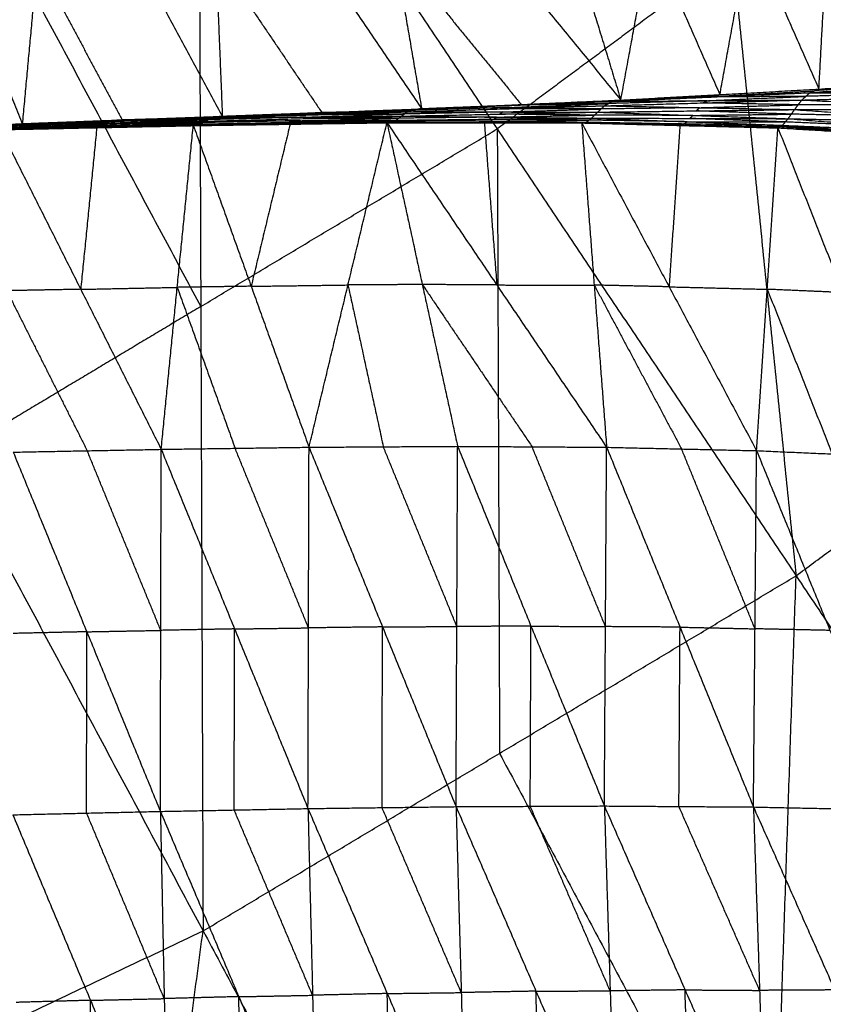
# Model space of a CAD drawing. Header units: millimetres. Extents: x -106 to 110, y -96 to 120.
# Tile 576 of 656: x 24.38 to 30.16, y -33.25 to -26.16. Entities that reach past the tile are written whole.
import ezdxf

# ---------------------------------------------------------------- set-up
doc = ezdxf.new("R2010")
doc.units = ezdxf.units.MM
doc.header["$MEASUREMENT"] = 0
doc.layers.add('Default', color=7, linetype='Continuous', true_color=0x000000)

msp = doc.modelspace()

# ---------------------------------------------------------------- linework, layer by layer
at = {"layer": 'Default'}
for points in [[(29.048, -21.223, 3.8092), (29.5048, -25.6929, 3.8351), (29.9616, -30.1627, 3.8611)], [(29.048, -21.223, 3.8092), (31.5011, -24.2122, 3.8351), (33.9543, -27.2015, 3.8611)], [(25.6648, -23.7322, 3.8092), (25.6813, -28.2253, 3.8351), (25.6978, -32.7183, 3.8611)], [(25.6648, -23.7322, 3.8092), (27.8132, -26.9474, 3.8351), (29.9616, -30.1627, 3.8611)], [(30.1258, -26.6608, 0.1084), (30.1888, -25.5004, -0.7963), (30.2518, -24.3401, -1.701)], [(28.7017, -26.7396, 0.1032), (28.9161, -25.5689, -0.8114), (29.1305, -24.3981, -1.726)], [(29.1305, -24.3981, -1.726), (29.6281, -25.5294, -0.8088), (30.1258, -26.6608, 0.1084)], [(26.872, -24.4967, -1.7552), (27.0708, -25.6502, -0.8284), (27.2696, -26.8036, 0.0983)], [(26.872, -24.4967, -1.7552), (27.7868, -25.6182, -0.826), (28.7017, -26.7396, 0.1032)], [(28.0008, -24.4499, -1.7435), (28.3513, -25.5947, -0.8202), (28.7017, -26.7396, 0.1032)], [(24.4, -26.9133, 0.0895), (24.5079, -25.7485, -0.8386), (24.6158, -24.5838, -1.7667)], [(24.6158, -24.5838, -1.7667), (25.2262, -25.7216, -0.8365), (25.8366, -26.8593, 0.0937)], [(25.742, -24.5408, -1.7625), (25.7893, -25.7, -0.8344), (25.8366, -26.8593, 0.0937)], [(25.742, -24.5408, -1.7625), (26.5058, -25.6722, -0.8321), (27.2696, -26.8036, 0.0983)], [(23.4829, -24.6263, -1.769), (23.9414, -25.7698, -0.8397), (24.4, -26.9133, 0.0895)], [(23.8584, -24.8149, 3.8092), (24.7698, -26.5201, 3.8222), (25.6813, -28.2253, 3.8351)], [(28.9161, -25.5689, -0.8114), (29.1649, -26.1345, -0.3528), (29.4137, -26.7002, 0.1058)], [(29.4137, -26.7002, 0.1058), (29.5209, -26.1148, -0.3515), (29.6281, -25.5294, -0.8088)], [(25.7893, -25.7, -0.8344), (26.1712, -26.2657, -0.3692), (26.5531, -26.8314, 0.096)], [(27.0708, -25.6502, -0.8284), (27.5282, -26.2109, -0.3638), (27.9857, -26.7716, 0.1008)], [(29.5048, -25.6929, 3.8351), (28.659, -26.3202, 3.8351), (27.8132, -26.9474, 3.8351)], [(24.5079, -25.7485, -0.8386), (24.8131, -26.3174, -0.3735), (25.1183, -26.8863, 0.0916)], [(22.052, -25.8976, 3.8092), (23.8749, -29.308, 3.8351), (25.6978, -32.7183, 3.8611)], [(30.0612, -26.6865, 0.0655), (30.8007, -26.6235, 0.0897), (31.5403, -26.5605, 0.1138)], [(30.1258, -26.6608, 0.1084), (30.833, -26.6106, 0.1111), (31.5403, -26.5605, 0.1138)], [(30.0612, -26.6865, 0.0655), (30.7697, -26.65, 0.0483), (31.4783, -26.6136, 0.0311)], [(30.833, -26.6106, 0.1111), (30.4633, -26.6421, 0.099), (30.0935, -26.6736, 0.087)], [(28.6403, -26.7492, 0.0844), (29.3507, -26.7178, 0.075), (30.0612, -26.6865, 0.0655)], [(28.7017, -26.7396, 0.1032), (29.4137, -26.7002, 0.1058), (30.1258, -26.6608, 0.1084)], [(28.7017, -26.7396, 0.1032), (29.3814, -26.713, 0.0844), (30.0612, -26.6865, 0.0655)], [(29.3814, -26.713, 0.0844), (29.7374, -26.6933, 0.0857), (30.0935, -26.6736, 0.087)], [(29.4137, -26.7002, 0.1058), (29.3976, -26.7066, 0.0951), (29.3814, -26.713, 0.0844)], [(30.0028, -26.7394, 0.0258), (30.032, -26.7129, 0.0457), (30.0612, -26.6865, 0.0655)], [(30.0028, -26.7394, 0.0258), (30.7126, -26.7197, -0.0028), (31.4225, -26.6999, -0.0315)], [(30.7418, -26.6932, 0.017), (30.3869, -26.7031, 0.0313), (30.032, -26.7129, 0.0457)], [(30.0612, -26.6865, 0.0655), (30.0935, -26.6736, 0.087), (30.1258, -26.6608, 0.1084)], [(30.0612, -26.6865, 0.0655), (30.7418, -26.6932, 0.017), (31.4225, -26.6999, -0.0315)], [(27.2159, -26.8051, 0.0914), (27.9281, -26.7772, 0.0879), (28.6403, -26.7492, 0.0844)], [(27.9549, -26.7764, 0.0914), (27.5988, -26.7904, 0.0931), (27.2427, -26.8043, 0.0948)], [(27.2427, -26.8043, 0.0948), (27.5854, -26.7908, 0.0914), (27.9281, -26.7772, 0.0879)], [(27.2696, -26.8036, 0.0983), (27.9857, -26.7716, 0.1008), (28.7017, -26.7396, 0.1032)], [(27.2696, -26.8036, 0.0983), (27.9549, -26.7764, 0.0914), (28.6403, -26.7492, 0.0844)], [(27.9003, -26.793, 0.0752), (28.2564, -26.779, 0.0734), (28.6125, -26.765, 0.0717)], [(28.6125, -26.765, 0.0717), (28.2703, -26.7711, 0.0798), (27.9281, -26.7772, 0.0879)], [(27.9549, -26.7764, 0.0914), (28.313, -26.7604, 0.0926), (28.671, -26.7444, 0.0938)], [(27.9857, -26.7716, 0.1008), (27.9703, -26.774, 0.0961), (27.9549, -26.7764, 0.0914)], [(28.5847, -26.7809, 0.059), (29.2938, -26.7601, 0.0424), (30.0028, -26.7394, 0.0258)], [(28.5847, -26.7809, 0.059), (28.6125, -26.765, 0.0717), (28.6403, -26.7492, 0.0844)], [(29.3215, -26.7443, 0.0551), (28.967, -26.7547, 0.0634), (28.6125, -26.765, 0.0717)], [(28.6403, -26.7492, 0.0844), (29.3215, -26.7443, 0.0551), (30.0028, -26.7394, 0.0258)], [(28.6403, -26.7492, 0.0844), (28.671, -26.7444, 0.0938), (28.7017, -26.7396, 0.1032)], [(29.3814, -26.713, 0.0844), (29.0262, -26.7287, 0.0891), (28.671, -26.7444, 0.0938)], [(28.671, -26.7444, 0.0938), (29.0108, -26.7311, 0.0844), (29.3507, -26.7178, 0.075)], [(29.2676, -26.7946, 0.0385), (29.6221, -26.7843, 0.0302), (29.9767, -26.7739, 0.0219)], [(29.2938, -26.7601, 0.0424), (29.3076, -26.7522, 0.0487), (29.3215, -26.7443, 0.0551)], [(29.9767, -26.7739, 0.0219), (29.6352, -26.767, 0.0321), (29.2938, -26.7601, 0.0424)], [(29.3215, -26.7443, 0.0551), (29.6768, -26.7286, 0.0504), (30.032, -26.7129, 0.0457)], [(30.032, -26.7129, 0.0457), (29.6913, -26.7154, 0.0603), (29.3507, -26.7178, 0.075)], [(29.9505, -26.8084, 0.018), (29.9767, -26.7739, 0.0219), (30.0028, -26.7394, 0.0258)], [(30.6877, -26.7719, -0.0094), (30.3322, -26.7729, 0.0062), (29.9767, -26.7739, 0.0219)], [(30.0028, -26.7394, 0.0258), (30.6877, -26.7719, -0.0094), (31.3726, -26.8044, -0.0446)], [(25.7505, -26.87, 0.0767), (26.4588, -26.8471, 0.0753), (27.167, -26.8243, 0.0739)], [(26.4793, -26.8411, 0.0822), (26.1251, -26.8525, 0.0828), (25.771, -26.8639, 0.0835)], [(25.7915, -26.8579, 0.0904), (26.5037, -26.8315, 0.0909), (27.2159, -26.8051, 0.0914)], [(25.7915, -26.8579, 0.0904), (26.4793, -26.8411, 0.0822), (27.167, -26.8243, 0.0739)], [(25.8141, -26.8586, 0.0921), (26.1589, -26.845, 0.0915), (26.5037, -26.8315, 0.0909)], [(26.5263, -26.8322, 0.0926), (26.1702, -26.8454, 0.0923), (25.8141, -26.8586, 0.0921)], [(25.8366, -26.8593, 0.0937), (26.5531, -26.8314, 0.096), (27.2696, -26.8036, 0.0983)], [(25.8366, -26.8593, 0.0937), (26.5263, -26.8322, 0.0926), (27.2159, -26.8051, 0.0914)], [(26.4367, -26.8627, 0.0736), (26.7909, -26.8513, 0.0729), (27.145, -26.8398, 0.0723)], [(27.145, -26.8398, 0.0723), (26.8019, -26.8435, 0.0738), (26.4588, -26.8471, 0.0753)], [(26.4588, -26.8471, 0.0753), (26.469, -26.8441, 0.0787), (26.4793, -26.8411, 0.0822)], [(26.4793, -26.8411, 0.0822), (26.8354, -26.8279, 0.0824), (27.1914, -26.8147, 0.0826)], [(27.1914, -26.8147, 0.0826), (26.8476, -26.8231, 0.0868), (26.5037, -26.8315, 0.0909)], [(26.5263, -26.8322, 0.0926), (26.8845, -26.8183, 0.0937), (27.2427, -26.8043, 0.0948)], [(26.5531, -26.8314, 0.096), (26.5397, -26.8318, 0.0943), (26.5263, -26.8322, 0.0926)], [(27.123, -26.8554, 0.0706), (27.145, -26.8398, 0.0723), (27.167, -26.8243, 0.0739)], [(27.123, -26.8554, 0.0706), (27.8289, -26.841, 0.0624), (28.5349, -26.8266, 0.0543)], [(27.851, -26.8255, 0.0641), (27.498, -26.8327, 0.0682), (27.145, -26.8398, 0.0723)], [(27.167, -26.8243, 0.0739), (27.8759, -26.8026, 0.0664), (28.5847, -26.7809, 0.059)], [(27.167, -26.8243, 0.0739), (27.1914, -26.8147, 0.0826), (27.2159, -26.8051, 0.0914)], [(27.167, -26.8243, 0.0739), (27.851, -26.8255, 0.0641), (28.5349, -26.8266, 0.0543)], [(27.9003, -26.793, 0.0752), (27.5459, -26.8039, 0.0789), (27.1914, -26.8147, 0.0826)], [(27.2159, -26.8051, 0.0914), (27.9003, -26.793, 0.0752), (28.5847, -26.7809, 0.059)], [(27.2159, -26.8051, 0.0914), (27.2427, -26.8043, 0.0948), (27.2696, -26.8036, 0.0983)], [(27.807, -26.8625, 0.0666), (28.16, -26.8554, 0.0626), (28.513, -26.8482, 0.0585)], [(27.8289, -26.841, 0.0624), (27.84, -26.8332, 0.0633), (27.851, -26.8255, 0.0641)], [(28.513, -26.8482, 0.0585), (28.171, -26.8446, 0.0605), (27.8289, -26.841, 0.0624)], [(27.851, -26.8255, 0.0641), (28.2054, -26.8146, 0.0604), (28.5598, -26.8038, 0.0566)], [(27.8759, -26.8026, 0.0664), (27.8881, -26.7978, 0.0708), (27.9003, -26.793, 0.0752)], [(28.5598, -26.8038, 0.0566), (28.2178, -26.8032, 0.0615), (27.8759, -26.8026, 0.0664)], [(28.491, -26.8697, 0.0627), (28.513, -26.8482, 0.0585), (28.5349, -26.8266, 0.0543)], [(29.2197, -26.8502, 0.0426), (28.8664, -26.8492, 0.0506), (28.513, -26.8482, 0.0585)], [(28.5349, -26.8266, 0.0543), (28.5598, -26.8038, 0.0566), (28.5847, -26.7809, 0.059)], [(28.5349, -26.8266, 0.0543), (29.2427, -26.8175, 0.0361), (29.9505, -26.8084, 0.018)], [(28.5349, -26.8266, 0.0543), (29.2197, -26.8502, 0.0426), (29.9046, -26.8738, 0.0309)], [(29.2676, -26.7946, 0.0385), (28.9137, -26.7992, 0.0476), (28.5598, -26.8038, 0.0566)], [(28.5847, -26.7809, 0.059), (29.2676, -26.7946, 0.0385), (29.9505, -26.8084, 0.018)], [(29.1978, -26.8717, 0.0468), (29.2088, -26.861, 0.0447), (29.2197, -26.8502, 0.0426)], [(29.2197, -26.8502, 0.0426), (29.5737, -26.8456, 0.0335), (29.9276, -26.8411, 0.0245)], [(29.2427, -26.8175, 0.0361), (29.2552, -26.8061, 0.0373), (29.2676, -26.7946, 0.0385)], [(29.9276, -26.8411, 0.0245), (29.5851, -26.8293, 0.0303), (29.2427, -26.8175, 0.0361)], [(29.9046, -26.8738, 0.0309), (29.9276, -26.8411, 0.0245), (29.9505, -26.8084, 0.018)], [(30.6397, -26.8563, -0.0031), (30.2836, -26.8487, 0.0107), (29.9276, -26.8411, 0.0245)], [(29.9505, -26.8084, 0.018), (30.6616, -26.8064, -0.0133), (31.3726, -26.8044, -0.0446)], [(29.9505, -26.8084, 0.018), (30.6397, -26.8563, -0.0031), (31.3289, -26.9042, -0.0243)], [(22.9627, -26.966, 0.0856), (23.6813, -26.9396, 0.0876), (24.4, -26.9133, 0.0895)], [(23.6641, -26.9384, 0.0854), (24.0234, -26.9252, 0.0863), (24.3828, -26.912, 0.0873)], [(24.2398, -26.9501, 0.0884), (24.9337, -26.9359, 0.0905), (25.6275, -26.9217, 0.0925)], [(24.2588, -26.9525, 0.0848), (24.9431, -26.9371, 0.0887), (25.6275, -26.9217, 0.0925)], [(24.2809, -26.9459, 0.0741), (24.9808, -26.9289, 0.0763), (25.6808, -26.912, 0.0784)], [(24.306, -26.9324, 0.0699), (25.0098, -26.912, 0.0718), (25.7136, -26.8916, 0.0737)], [(24.306, -26.9324, 0.0699), (24.9934, -26.9222, 0.0742), (25.6808, -26.912, 0.0784)], [(25.0239, -26.9048, 0.0734), (24.672, -26.915, 0.0724), (24.3201, -26.9252, 0.0715)], [(24.3342, -26.918, 0.073), (25.0424, -26.894, 0.0748), (25.7505, -26.87, 0.0767)], [(24.3342, -26.918, 0.073), (25.0239, -26.9048, 0.0734), (25.7136, -26.8916, 0.0737)], [(25.058, -26.8903, 0.0809), (24.7039, -26.9023, 0.08), (24.3499, -26.9143, 0.0791)], [(24.3655, -26.9107, 0.0851), (25.0785, -26.8843, 0.0878), (25.7915, -26.8579, 0.0904)], [(24.3655, -26.9107, 0.0851), (25.058, -26.8903, 0.0809), (25.7505, -26.87, 0.0767)], [(24.3655, -26.9107, 0.0851), (24.3828, -26.912, 0.0873), (24.4, -26.9133, 0.0895)], [(24.3828, -26.912, 0.0873), (24.7306, -26.8981, 0.0875), (25.0785, -26.8843, 0.0878)], [(25.0957, -26.8856, 0.09), (24.7392, -26.8988, 0.0886), (24.3828, -26.912, 0.0873)], [(24.4, -26.9133, 0.0895), (25.0957, -26.8856, 0.09), (25.7915, -26.8579, 0.0904)], [(24.4, -26.9133, 0.0895), (25.1183, -26.8863, 0.0916), (25.8366, -26.8593, 0.0937)], [(24.9665, -26.9345, 0.0822), (25.3164, -26.9261, 0.0833), (25.6664, -26.9176, 0.0844)], [(25.6664, -26.9176, 0.0844), (25.3236, -26.9233, 0.0803), (24.9808, -26.9289, 0.0763)], [(24.9934, -26.9222, 0.0742), (25.3453, -26.912, 0.0751), (25.6972, -26.9018, 0.0761)], [(25.6972, -26.9018, 0.0761), (25.3535, -26.9069, 0.0739), (25.0098, -26.912, 0.0718)], [(25.0098, -26.912, 0.0718), (25.0168, -26.9084, 0.0726), (25.0239, -26.9048, 0.0734)], [(25.0239, -26.9048, 0.0734), (25.378, -26.8928, 0.0743), (25.732, -26.8808, 0.0752)], [(25.732, -26.8808, 0.0752), (25.3872, -26.8874, 0.075), (25.0424, -26.894, 0.0748)], [(25.0424, -26.894, 0.0748), (25.0502, -26.8922, 0.0779), (25.058, -26.8903, 0.0809)], [(25.058, -26.8903, 0.0809), (25.4145, -26.8771, 0.0822), (25.771, -26.8639, 0.0835)], [(25.771, -26.8639, 0.0835), (25.4247, -26.8741, 0.0856), (25.0785, -26.8843, 0.0878)], [(25.0957, -26.8856, 0.09), (25.4549, -26.8721, 0.091), (25.8141, -26.8586, 0.0921)], [(25.1183, -26.8863, 0.0916), (25.107, -26.8859, 0.0908), (25.0957, -26.8856, 0.09)], [(25.3967, -29.2527, -1.8065), (25.5121, -28.0872, -0.857), (25.6275, -26.9217, 0.0925)], [(25.6275, -26.9217, 0.0925), (26.3237, -26.9122, 0.0948), (27.02, -26.9026, 0.0971)], [(25.6275, -26.9217, 0.0925), (25.6398, -26.9225, 0.0915), (25.6521, -26.9232, 0.0904)], [(25.6275, -26.9217, 0.0925), (26.0435, -28.0796, -0.8524), (26.4596, -29.2376, -1.7974)], [(25.6398, -26.9225, 0.0915), (25.9818, -26.9173, 0.0931), (26.3237, -26.9122, 0.0948)], [(26.336, -26.9129, 0.0937), (25.9879, -26.9177, 0.0926), (25.6398, -26.9225, 0.0915)], [(25.6521, -26.9232, 0.0904), (26.3508, -26.9127, 0.0911), (27.0495, -26.9021, 0.0919)], [(25.6521, -26.9232, 0.0904), (26.336, -26.9129, 0.0937), (27.02, -26.9026, 0.0971)], [(25.6521, -26.9232, 0.0904), (25.6664, -26.9176, 0.0844), (25.6808, -26.912, 0.0784)], [(26.3651, -26.9071, 0.0852), (26.0158, -26.9123, 0.0848), (25.6664, -26.9176, 0.0844)], [(25.6808, -26.912, 0.0784), (26.3823, -26.8983, 0.0774), (27.0838, -26.8846, 0.0765)], [(25.6808, -26.912, 0.0784), (25.6972, -26.9018, 0.0761), (25.7136, -26.8916, 0.0737)], [(25.6808, -26.912, 0.0784), (26.3651, -26.9071, 0.0852), (27.0495, -26.9021, 0.0919)], [(26.3987, -26.8881, 0.0751), (26.0479, -26.895, 0.0756), (25.6972, -26.9018, 0.0761)], [(25.7136, -26.8916, 0.0737), (26.4183, -26.8735, 0.0722), (27.123, -26.8554, 0.0706)], [(25.7136, -26.8916, 0.0737), (25.732, -26.8808, 0.0752), (25.7505, -26.87, 0.0767)], [(25.7136, -26.8916, 0.0737), (26.3987, -26.8881, 0.0751), (27.0838, -26.8846, 0.0765)], [(26.4367, -26.8627, 0.0736), (26.0844, -26.8717, 0.0744), (25.732, -26.8808, 0.0752)], [(25.7505, -26.87, 0.0767), (26.4367, -26.8627, 0.0736), (27.123, -26.8554, 0.0706)], [(25.7505, -26.87, 0.0767), (25.771, -26.8639, 0.0835), (25.7915, -26.8579, 0.0904)], [(25.7915, -26.8579, 0.0904), (25.8141, -26.8586, 0.0921), (25.8366, -26.8593, 0.0937)], [(26.3237, -26.9122, 0.0948), (26.1836, -27.4959, -0.3788), (26.0435, -28.0796, -0.8524)], [(26.336, -26.9129, 0.0937), (26.6854, -26.9076, 0.0941), (27.0347, -26.9024, 0.0945)], [(26.3508, -26.9127, 0.0911), (26.3434, -26.9128, 0.0924), (26.336, -26.9129, 0.0937)], [(26.3508, -26.9127, 0.0911), (26.3579, -26.9099, 0.0881), (26.3651, -26.9071, 0.0852)], [(26.3651, -26.9071, 0.0852), (26.7159, -26.9002, 0.0847), (27.0666, -26.8934, 0.0842)], [(26.3823, -26.8983, 0.0774), (26.3905, -26.8932, 0.0763), (26.3987, -26.8881, 0.0751)], [(27.0666, -26.8934, 0.0842), (26.7245, -26.8958, 0.0808), (26.3823, -26.8983, 0.0774)], [(26.3987, -26.8881, 0.0751), (26.751, -26.879, 0.0743), (27.1034, -26.87, 0.0735)], [(26.4183, -26.8735, 0.0722), (26.4275, -26.8681, 0.0729), (26.4367, -26.8627, 0.0736)], [(27.1034, -26.87, 0.0735), (26.7608, -26.8717, 0.0728), (26.4183, -26.8735, 0.0722)], [(26.4596, -29.2376, -1.7974), (26.7398, -28.0701, -0.8501), (27.02, -26.9026, 0.0971)], [(27.02, -26.9026, 0.0971), (27.0347, -26.9024, 0.0945), (27.0495, -26.9021, 0.0919)], [(27.02, -26.9026, 0.0971), (27.274, -28.0669, -0.8432), (27.5281, -29.2312, -1.7836)], [(27.02, -26.9026, 0.0971), (27.7203, -26.9035, 0.0996), (28.4206, -26.9043, 0.1022)], [(27.02, -26.9026, 0.0971), (27.8097, -28.0703, -0.8332), (28.5993, -29.2379, -1.7635)], [(27.0347, -26.9024, 0.0945), (27.3775, -26.9029, 0.0971), (27.7203, -26.9035, 0.0996)], [(27.735, -26.9032, 0.097), (27.3849, -26.9028, 0.0958), (27.0347, -26.9024, 0.0945)], [(27.0495, -26.9021, 0.0919), (27.0666, -26.8934, 0.0842), (27.0838, -26.8846, 0.0765)], [(27.0495, -26.9021, 0.0919), (27.7512, -26.9001, 0.0888), (28.4529, -26.8981, 0.0858)], [(27.0495, -26.9021, 0.0919), (27.735, -26.9032, 0.097), (28.4206, -26.9043, 0.1022)], [(27.7684, -26.8914, 0.0811), (27.4175, -26.8924, 0.0827), (27.0666, -26.8934, 0.0842)], [(27.0838, -26.8846, 0.0765), (27.1034, -26.87, 0.0735), (27.123, -26.8554, 0.0706)], [(27.0838, -26.8846, 0.0765), (27.7874, -26.8771, 0.0696), (28.491, -26.8697, 0.0627)], [(27.0838, -26.8846, 0.0765), (27.7684, -26.8914, 0.0811), (28.4529, -26.8981, 0.0858)], [(27.807, -26.8625, 0.0666), (27.4552, -26.8663, 0.0701), (27.1034, -26.87, 0.0735)], [(27.123, -26.8554, 0.0706), (27.807, -26.8625, 0.0666), (28.491, -26.8697, 0.0627)], [(27.7203, -26.9035, 0.0996), (27.765, -27.4869, -0.3668), (27.8097, -28.0703, -0.8332)], [(27.7512, -26.9001, 0.0888), (27.7431, -26.9017, 0.0929), (27.735, -26.9032, 0.097)], [(27.735, -26.9032, 0.097), (28.0859, -26.9022, 0.0955), (28.4367, -26.9012, 0.094)], [(27.7512, -26.9001, 0.0888), (27.7598, -26.8957, 0.085), (27.7684, -26.8914, 0.0811)], [(27.7684, -26.8914, 0.0811), (28.1202, -26.8876, 0.0777), (28.472, -26.8839, 0.0742)], [(27.7874, -26.8771, 0.0696), (27.7972, -26.8698, 0.0681), (27.807, -26.8625, 0.0666)], [(28.472, -26.8839, 0.0742), (28.1297, -26.8805, 0.0719), (27.7874, -26.8771, 0.0696)], [(28.4206, -26.9043, 0.1022), (28.4367, -26.9012, 0.094), (28.4529, -26.8981, 0.0858)], [(28.4206, -26.9043, 0.1022), (28.51, -28.0711, -0.8307), (28.5993, -29.2379, -1.7635)], [(28.4206, -26.9043, 0.1022), (29.049, -28.0834, -0.8166), (29.6775, -29.2624, -1.7354)], [(28.4206, -26.9043, 0.1022), (29.1259, -26.9222, 0.105), (29.8312, -26.9402, 0.1079)], [(28.4367, -26.9012, 0.094), (28.7813, -26.9117, 0.0995), (29.1259, -26.9222, 0.105)], [(29.142, -26.9192, 0.0968), (28.7894, -26.9102, 0.0954), (28.4367, -26.9012, 0.094)], [(28.4529, -26.8981, 0.0858), (28.472, -26.8839, 0.0742), (28.491, -26.8697, 0.0627)], [(28.4529, -26.8981, 0.0858), (29.142, -26.9192, 0.0968), (29.8312, -26.9402, 0.1079)], [(28.4529, -26.8981, 0.0858), (29.1588, -26.9097, 0.0771), (29.8647, -26.9212, 0.0683)], [(29.1779, -26.8954, 0.0655), (28.8249, -26.8897, 0.0699), (28.472, -26.8839, 0.0742)], [(28.491, -26.8697, 0.0627), (29.1779, -26.8954, 0.0655), (29.8647, -26.9212, 0.0683)], [(28.491, -26.8697, 0.0627), (29.1978, -26.8717, 0.0468), (29.9046, -26.8738, 0.0309)], [(29.1588, -26.9097, 0.0771), (29.1504, -26.9144, 0.0869), (29.142, -26.9192, 0.0968)], [(29.142, -26.9192, 0.0968), (29.495, -26.9249, 0.0925), (29.848, -26.9307, 0.0881)], [(29.1588, -26.9097, 0.0771), (29.1683, -26.9025, 0.0713), (29.1779, -26.8954, 0.0655)], [(29.1779, -26.8954, 0.0655), (29.5313, -26.8965, 0.0576), (29.8847, -26.8975, 0.0496)], [(29.8847, -26.8975, 0.0496), (29.5412, -26.8846, 0.0482), (29.1978, -26.8717, 0.0468)], [(29.8312, -26.9402, 0.1079), (29.848, -26.9307, 0.0881), (29.8647, -26.9212, 0.0683)], [(29.8647, -26.9212, 0.0683), (29.8847, -26.8975, 0.0496), (29.9046, -26.8738, 0.0309)], [(29.8647, -26.9212, 0.0683), (30.5623, -26.9729, 0.0914), (31.2598, -27.0247, 0.1144)], [(29.8647, -26.9212, 0.0683), (30.578, -26.9517, 0.0522), (31.2912, -26.9822, 0.036)], [(30.5979, -26.928, 0.0335), (30.2413, -26.9127, 0.0416), (29.8847, -26.8975, 0.0496)], [(29.9046, -26.8738, 0.0309), (30.5979, -26.928, 0.0335), (31.2912, -26.9822, 0.036)], [(29.9046, -26.8738, 0.0309), (30.6167, -26.889, 0.0033), (31.3289, -26.9042, -0.0243)], [(24.2398, -26.9501, 0.0884), (24.8182, -28.1014, -0.8591), (25.3967, -29.2527, -1.8065)], [(24.2493, -26.9513, 0.0866), (24.5915, -26.9436, 0.0885), (24.9337, -26.9359, 0.0905)], [(24.9431, -26.9371, 0.0887), (24.5962, -26.9442, 0.0876), (24.2493, -26.9513, 0.0866)], [(24.2588, -26.9525, 0.0848), (24.9554, -26.9379, 0.0876), (25.6521, -26.9232, 0.0904)], [(24.9665, -26.9345, 0.0822), (24.6181, -26.9419, 0.0809), (24.2698, -26.9492, 0.0795)], [(24.2809, -26.9459, 0.0741), (24.9665, -26.9345, 0.0822), (25.6521, -26.9232, 0.0904)], [(24.9934, -26.9222, 0.0742), (24.6434, -26.9307, 0.0731), (24.2934, -26.9391, 0.072)], [(24.9337, -26.9359, 0.0905), (24.876, -27.5187, -0.3843), (24.8182, -28.1014, -0.8591)], [(24.9431, -26.9371, 0.0887), (25.2915, -26.9298, 0.0901), (25.6398, -26.9225, 0.0915)], [(24.9554, -26.9379, 0.0876), (24.9493, -26.9375, 0.0881), (24.9431, -26.9371, 0.0887)], [(24.9554, -26.9379, 0.0876), (24.9609, -26.9362, 0.0849), (24.9665, -26.9345, 0.0822)], [(24.9808, -26.9289, 0.0763), (24.9871, -26.9256, 0.0752), (24.9934, -26.9222, 0.0742)], [(25.6813, -28.2253, 3.8351), (26.7472, -27.5863, 3.8351), (27.8132, -26.9474, 3.8351)], [(27.8132, -26.9474, 3.8351), (27.8214, -29.194, 3.8481), (27.8297, -31.4405, 3.8611)], [(29.1259, -26.9222, 0.105), (29.0875, -27.5028, -0.3558), (29.049, -28.0834, -0.8166)], [(29.6775, -29.2624, -1.7354), (29.7543, -28.1013, -0.8138), (29.8312, -26.9402, 0.1079)], [(29.8312, -26.9402, 0.1079), (30.2982, -28.125, -0.795), (30.7652, -29.3098, -1.698)], [(29.8312, -26.9402, 0.1079), (30.5455, -26.9824, 0.1111), (31.2598, -27.0247, 0.1144)], [(29.848, -26.9307, 0.0881), (30.1967, -26.9565, 0.0996), (30.5455, -26.9824, 0.1111)], [(30.5623, -26.9729, 0.0914), (30.2051, -26.9518, 0.0897), (29.848, -26.9307, 0.0881)], [(29.9616, -30.1627, 3.8611), (31.9579, -28.6821, 3.8611), (33.9543, -27.2015, 3.8611)], [(24.8182, -28.1014, -0.8591), (24.5522, -28.1065, -0.8605), (24.2862, -28.1116, -0.8619)], [(24.2862, -28.1116, -0.8619), (24.5754, -28.6872, -1.3356), (24.8646, -29.2629, -1.8093)], [(24.8182, -28.1014, -0.8591), (25.1652, -28.0943, -0.858), (25.5121, -28.0872, -0.857)], [(26.0435, -28.0796, -0.8524), (25.7778, -28.0834, -0.8547), (25.5121, -28.0872, -0.857)], [(25.5121, -28.0872, -0.857), (25.7201, -28.6662, -1.3295), (25.9281, -29.2452, -1.8019)], [(26.0435, -28.0796, -0.8524), (26.3917, -28.0749, -0.8513), (26.7398, -28.0701, -0.8501)], [(27.274, -28.0669, -0.8432), (27.0069, -28.0685, -0.8467), (26.7398, -28.0701, -0.8501)], [(26.7398, -28.0701, -0.8501), (26.8668, -28.6522, -1.3203), (26.9938, -29.2344, -1.7905)], [(27.274, -28.0669, -0.8432), (27.6689, -28.6507, -1.3084), (28.0637, -29.2345, -1.7735)], [(27.8097, -28.0703, -0.8332), (27.5418, -28.0686, -0.8382), (27.274, -28.0669, -0.8432)], [(27.8097, -28.0703, -0.8332), (28.1598, -28.0707, -0.8319), (28.51, -28.0711, -0.8307)], [(28.51, -28.0711, -0.8307), (28.8242, -28.6606, -1.29), (29.1384, -29.2501, -1.7494)], [(29.049, -28.0834, -0.8166), (28.7795, -28.0772, -0.8236), (28.51, -28.0711, -0.8307)], [(29.049, -28.0834, -0.8166), (29.4017, -28.0923, -0.8152), (29.7543, -28.1013, -0.8138)], [(29.7543, -28.1013, -0.8138), (29.9878, -28.6937, -1.2652), (30.2214, -29.2861, -1.7167)], [(30.2982, -28.125, -0.795), (30.0263, -28.1131, -0.8044), (29.7543, -28.1013, -0.8138)], [(25.6813, -28.2253, 3.8351), (24.7781, -28.7666, 3.8351), (23.8749, -29.308, 3.8351)], [(24.3326, -29.273, -1.8122), (24.8646, -29.2629, -1.8093), (25.3967, -29.2527, -1.8065)], [(25.3908, -31.858, -2.7973), (25.3937, -30.5554, -2.3019), (25.3967, -29.2527, -1.8065)], [(25.3967, -29.2527, -1.8065), (25.9281, -29.2452, -1.8019), (26.4596, -29.2376, -1.7974)], [(25.3967, -29.2527, -1.8065), (25.9244, -30.5452, -2.2978), (26.4522, -31.8377, -2.7891)], [(26.4559, -30.5377, -2.2932), (26.192, -29.8914, -2.0476), (25.9281, -29.2452, -1.8019)], [(26.4522, -31.8377, -2.7891), (26.4559, -30.5377, -2.2932), (26.4596, -29.2376, -1.7974)], [(26.4596, -29.2376, -1.7974), (26.9938, -29.2344, -1.7905), (27.5281, -29.2312, -1.7836)], [(26.4596, -29.2376, -1.7974), (26.9882, -30.5307, -2.2858), (27.5167, -31.8238, -2.7741)], [(27.5224, -30.5275, -2.2788), (27.2581, -29.8809, -2.0347), (26.9938, -29.2344, -1.7905)], [(27.5167, -31.8238, -2.7741), (27.5224, -30.5275, -2.2788), (27.5281, -29.2312, -1.7836)], [(27.5281, -29.2312, -1.7836), (28.0556, -30.5251, -2.2668), (28.5832, -31.819, -2.75)], [(27.5281, -29.2312, -1.7836), (28.0637, -29.2345, -1.7735), (28.5993, -29.2379, -1.7635)], [(28.5913, -30.5285, -2.2567), (28.3275, -29.8815, -2.0151), (28.0637, -29.2345, -1.7735)], [(28.5832, -31.819, -2.75), (28.5913, -30.5285, -2.2567), (28.5993, -29.2379, -1.7635)], [(28.5993, -29.2379, -1.7635), (29.1272, -30.5321, -2.2386), (29.6551, -31.8263, -2.7137)], [(28.5993, -29.2379, -1.7635), (29.1384, -29.2501, -1.7494), (29.6775, -29.2624, -1.7354)], [(29.6663, -30.5443, -2.2246), (29.4024, -29.8972, -1.987), (29.1384, -29.2501, -1.7494)], [(24.3326, -29.273, -1.8122), (24.8617, -30.5655, -2.3047), (25.3908, -31.858, -2.7973)], [(25.3937, -30.5554, -2.3019), (25.1292, -29.9091, -2.0556), (24.8646, -29.2629, -1.8093)], [(29.6551, -31.8263, -2.7137), (29.6663, -30.5443, -2.2246), (29.6775, -29.2624, -1.7354)], [(29.6775, -29.2624, -1.7354), (30.2053, -30.5558, -2.1993), (30.7331, -31.8491, -2.6633)], [(29.6775, -29.2624, -1.7354), (30.2214, -29.2861, -1.7167), (30.7652, -29.3098, -1.698)], [(25.6978, -32.7183, 3.8611), (27.8297, -31.4405, 3.8611), (29.9616, -30.1627, 3.8611)], [(29.6267, -40.0688, 3.952), (29.7941, -35.1158, 3.9066), (29.9616, -30.1627, 3.8611)], [(29.9616, -30.1627, 3.8611), (32.2768, -33.6277, 3.9066), (34.592, -37.0927, 3.952)], [(26.9882, -30.5307, -2.2858), (26.722, -30.5342, -2.2895), (26.4559, -30.5377, -2.2932)], [(26.9844, -31.8307, -2.7816), (26.9863, -31.1807, -2.5337), (26.9882, -30.5307, -2.2858)], [(26.9882, -30.5307, -2.2858), (27.2553, -30.5291, -2.2823), (27.5224, -30.5275, -2.2788)], [(28.0556, -30.5251, -2.2668), (27.789, -30.5263, -2.2728), (27.5224, -30.5275, -2.2788)], [(28.05, -31.8214, -2.7621), (28.0528, -31.1732, -2.5144), (28.0556, -30.5251, -2.2668)], [(28.0556, -30.5251, -2.2668), (28.3234, -30.5268, -2.2617), (28.5913, -30.5285, -2.2567)], [(29.1272, -30.5321, -2.2386), (28.8593, -30.5303, -2.2477), (28.5913, -30.5285, -2.2567)], [(29.1192, -31.8226, -2.7318), (29.1232, -31.1774, -2.4852), (29.1272, -30.5321, -2.2386)], [(29.1272, -30.5321, -2.2386), (29.3968, -30.5382, -2.2316), (29.6663, -30.5443, -2.2246)], [(24.8617, -30.5655, -2.3047), (24.5965, -30.5716, -2.3056), (24.3313, -30.5777, -2.3065)], [(24.8604, -31.8702, -2.7991), (24.861, -31.2178, -2.5519), (24.8617, -30.5655, -2.3047)], [(24.8617, -30.5655, -2.3047), (25.1277, -30.5604, -2.3033), (25.3937, -30.5554, -2.3019)], [(25.9244, -30.5452, -2.2978), (25.6591, -30.5503, -2.2998), (25.3937, -30.5554, -2.3019)], [(25.9215, -31.8479, -2.7932), (25.9229, -31.1965, -2.5455), (25.9244, -30.5452, -2.2978)], [(25.9244, -30.5452, -2.2978), (26.1901, -30.5414, -2.2955), (26.4559, -30.5377, -2.2932)], [(30.2053, -30.5558, -2.1993), (29.9358, -30.55, -2.2119), (29.6663, -30.5443, -2.2246)], [(27.8297, -31.4405, 3.8611), (28.8119, -33.2781, 3.8838), (29.7941, -35.1158, 3.9066)], [(24.3299, -31.8823, -2.8009), (24.8604, -31.8702, -2.7991), (25.3908, -31.858, -2.7973)], [(25.4186, -33.2051, -2.9038), (25.1395, -32.5377, -2.8514), (24.8604, -31.8702, -2.7991)], [(25.3908, -31.858, -2.7973), (25.9215, -31.8479, -2.7932), (26.4522, -31.8377, -2.7891)], [(25.3908, -31.858, -2.7973), (25.4186, -33.2051, -2.9038), (25.4463, -34.5523, -3.0102)], [(25.3908, -31.858, -2.7973), (25.9546, -33.1911, -2.9008), (26.5183, -34.5242, -3.0042)], [(26.4852, -33.181, -2.8966), (26.2034, -32.5144, -2.8449), (25.9215, -31.8479, -2.7932)], [(26.4522, -31.8377, -2.7891), (26.9844, -31.8307, -2.7816), (27.5167, -31.8238, -2.7741)], [(26.4522, -31.8377, -2.7891), (26.4852, -33.181, -2.8966), (26.5183, -34.5242, -3.0042)], [(26.4522, -31.8377, -2.7891), (27.0219, -33.1686, -2.8901), (27.5917, -34.4996, -2.9911)], [(27.5542, -33.1617, -2.8826), (27.2693, -32.4962, -2.8321), (26.9844, -31.8307, -2.7816)], [(27.5167, -31.8238, -2.7741), (28.05, -31.8214, -2.7621), (28.5832, -31.819, -2.75)], [(27.5167, -31.8238, -2.7741), (27.5542, -33.1617, -2.8826), (27.5917, -34.4996, -2.9911)], [(27.5167, -31.8238, -2.7741), (28.0915, -33.1517, -2.8711), (28.6664, -34.4796, -2.9681)], [(28.6248, -33.1493, -2.859), (28.3374, -32.4853, -2.8105), (28.05, -31.8214, -2.7621)], [(28.5832, -31.819, -2.75), (28.6248, -33.1493, -2.859), (28.6664, -34.4796, -2.9681)], [(28.5832, -31.819, -2.75), (29.1192, -31.8226, -2.7318), (29.6551, -31.8263, -2.7137)], [(28.5832, -31.819, -2.75), (29.1633, -33.1423, -2.8409), (29.7435, -34.4655, -2.9319)], [(29.6993, -33.1459, -2.8228), (29.4092, -32.4843, -2.7773), (29.1192, -31.8226, -2.7318)], [(29.6551, -31.8263, -2.7137), (29.6993, -33.1459, -2.8228), (29.7435, -34.4655, -2.9319)], [(29.6551, -31.8263, -2.7137), (30.1941, -31.8377, -2.6885), (30.7331, -31.8491, -2.6633)], [(29.6551, -31.8263, -2.7137), (30.2394, -33.1427, -2.7969), (30.8236, -34.4591, -2.8801)], [(24.3299, -31.8823, -2.8009), (24.8881, -33.2173, -2.9056), (25.4463, -34.5523, -3.0102)], [(21.204, -34.8437, 3.8611), (23.4509, -33.781, 3.8611), (25.6978, -32.7183, 3.8611)], [(24.3935, -42.5439, 3.952), (25.0456, -37.6311, 3.9066), (25.6978, -32.7183, 3.8611)], [(25.6978, -32.7183, 3.8611), (27.6622, -36.3936, 3.9066), (29.6267, -40.0688, 3.952)], [(28.0915, -33.1517, -2.8711), (27.8229, -33.1567, -2.8769), (27.5542, -33.1617, -2.8826)], [(28.0915, -33.1517, -2.8711), (28.3582, -33.1505, -2.8651), (28.6248, -33.1493, -2.859)], [(28.1291, -34.4896, -2.9796), (28.1103, -33.8206, -2.9254), (28.0915, -33.1517, -2.8711)], [(29.1633, -33.1423, -2.8409), (28.8941, -33.1458, -2.85), (28.6248, -33.1493, -2.859)], [(29.2049, -34.4726, -2.95), (29.1841, -33.8074, -2.8955), (29.1633, -33.1423, -2.8409)], [(29.1633, -33.1423, -2.8409), (29.4313, -33.1441, -2.8319), (29.6993, -33.1459, -2.8228)], [(30.2394, -33.1427, -2.7969), (29.9693, -33.1443, -2.8099), (29.6993, -33.1459, -2.8228)], [(24.8881, -33.2173, -2.9056), (24.6206, -33.2249, -2.9059), (24.353, -33.2325, -2.9063)], [(24.8881, -33.2173, -2.9056), (25.1533, -33.2112, -2.9047), (25.4186, -33.2051, -2.9038)], [(24.9112, -34.5675, -3.0109), (24.8996, -33.8924, -2.9582), (24.8881, -33.2173, -2.9056)], [(25.9546, -33.1911, -2.9008), (25.6866, -33.1981, -2.9023), (25.4186, -33.2051, -2.9038)], [(25.9546, -33.1911, -2.9008), (26.2199, -33.186, -2.8987), (26.4852, -33.181, -2.8966)], [(25.9823, -34.5382, -3.0072), (25.9684, -33.8647, -2.954), (25.9546, -33.1911, -2.9008)], [(27.0219, -33.1686, -2.8901), (26.7536, -33.1748, -2.8934), (26.4852, -33.181, -2.8966)], [(27.0219, -33.1686, -2.8901), (27.2881, -33.1652, -2.8864), (27.5542, -33.1617, -2.8826)], [(27.055, -34.5119, -2.9976), (27.0385, -33.8403, -2.9439), (27.0219, -33.1686, -2.8901)]]:
    msp.add_open_spline(points, degree=2, dxfattribs=at)

doc.saveas('drawing.dxf')
